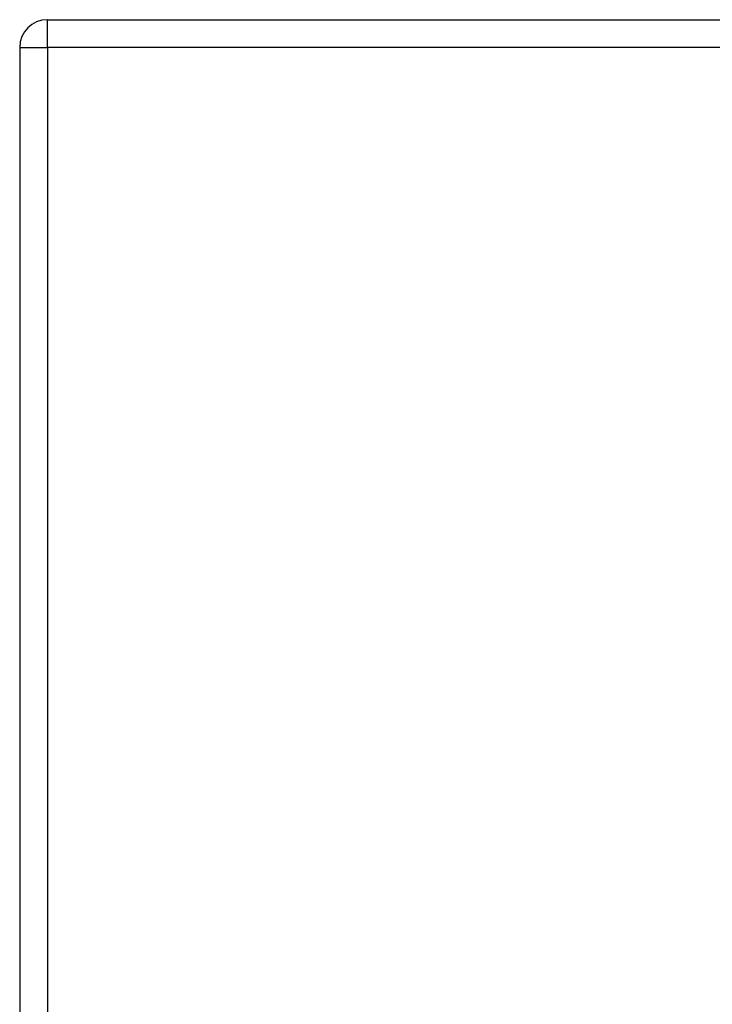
# Model space of a CAD drawing. Header units: inches. Extents: x 19 to 626, y 56 to 294.
# Tile 267 of 392: x 268.19 to 270.67, y 190.98 to 194.49. Entities that reach past the tile are written whole.
import ezdxf

# ---------------------------------------------------------------- set-up
doc = ezdxf.new("R2010")
doc.units = ezdxf.units.IN
doc.header["$MEASUREMENT"] = 0
doc.layers.add('Visible Edges(ANSI)', color=7, linetype='Continuous', lineweight=25)
doc.layers.add('Visible Tangent Edges(ANSI)', color=7, linetype='Continuous', lineweight=25)

msp = doc.modelspace()

# ---------------------------------------------------------------- linework, layer by layer
at = {"layer": 'Visible Edges(ANSI)'}
for p, q in [((268.2915, 194.4884), (333.8965, 194.4884)), ((268.1925, 194.3894), (268.1925, 164.6694))]:
    msp.add_line(p, q, dxfattribs=at)
msp.add_arc((268.2915, 194.3894), 0.099, 90, 180, dxfattribs=at)
at = {"layer": 'Visible Tangent Edges(ANSI)'}
for p, q in [((268.2915, 194.3894), (268.2915, 194.4884)), ((268.1925, 194.3894), (268.2915, 194.3894)), ((333.8965, 194.3894), (268.2915, 194.3894)), ((268.2915, 194.3894), (268.2915, 164.6694))]:
    msp.add_line(p, q, dxfattribs=at)

doc.saveas('drawing.dxf')
